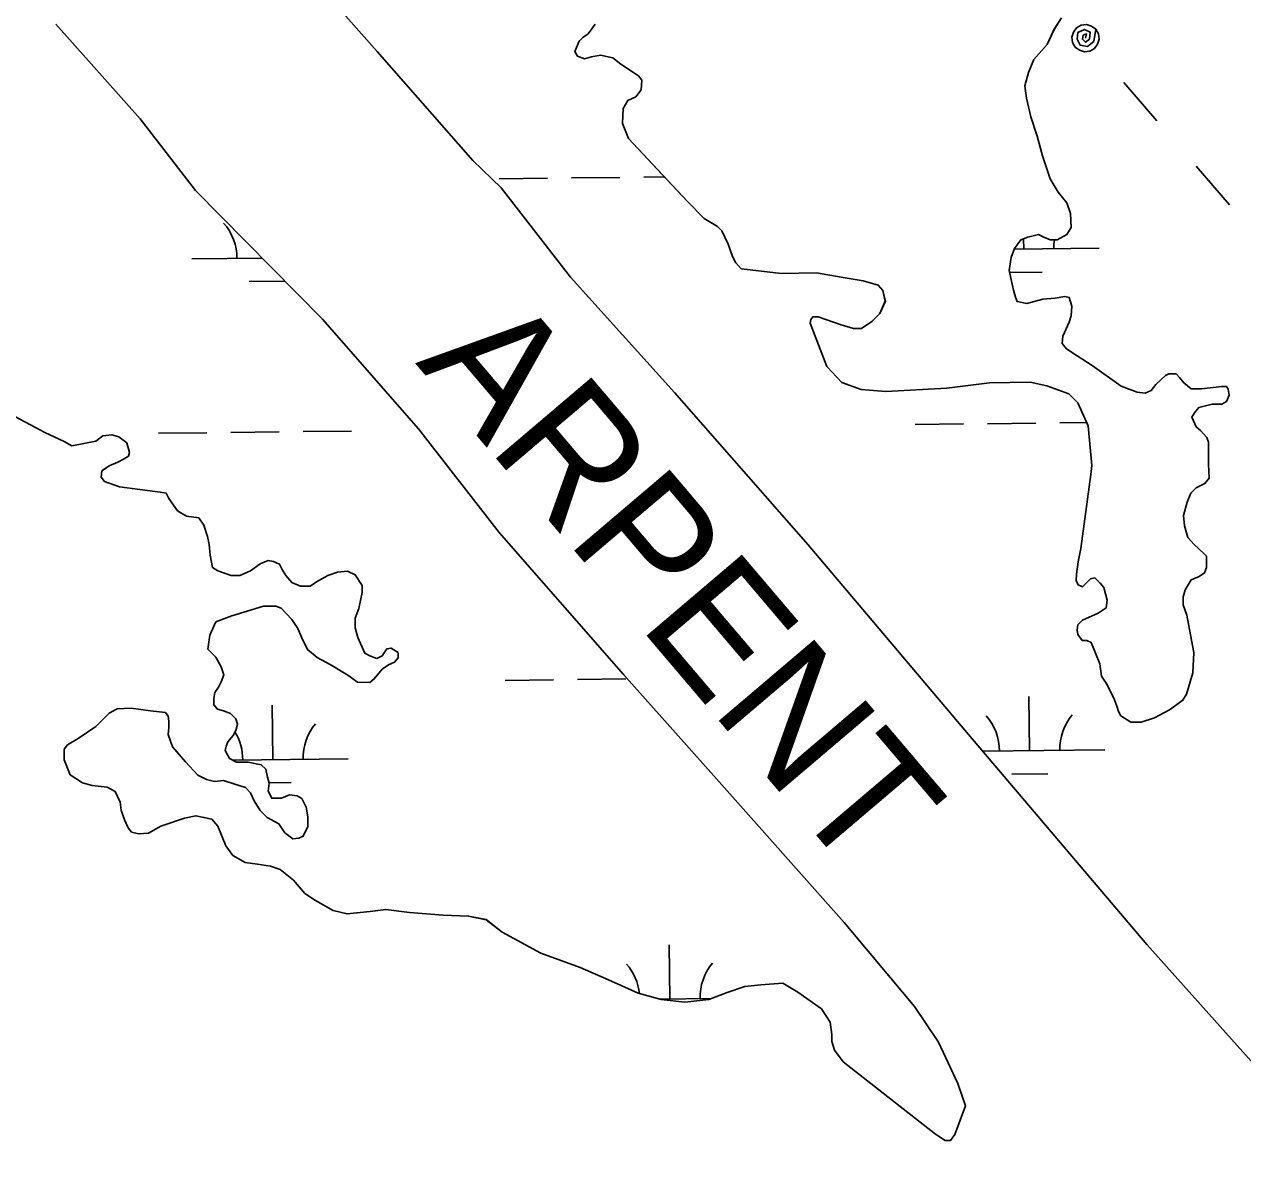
# Model space of a CAD drawing. Extents: x 3684037 to 3722149, y 433263 to 459021.
# Drawn here: x 3714882 to 3715690, y 453131 to 453892 of the extents above; entities that cross this region are included whole.
import ezdxf

# ---------------------------------------------------------------- set-up
doc = ezdxf.new("R2010")
doc.units = 0
for name, color, linetype in [('V-RIVR-IDEN', 7, 'Continuous'), ('V-TOPO-SHOR', 7, 'Continuous'), ('V-UTIL-LINE', 7, 'Continuous'), ('V-WETL-SWMP', 7, 'Continuous')]:
    doc.layers.add(name, color=color, linetype=linetype)

msp = doc.modelspace()

# ---------------------------------------------------------------- linework, layer by layer
at = {"layer": 'V-TOPO-SHOR'}
for points in [[(3715017.31, 453986.03), (3715115.96, 453874.39), (3715179.58, 453802.11), (3715198.27, 453783.89), (3715212.85, 453765.09), (3715244.36, 453724.56), (3715313.24, 453648.17), (3715401.97, 453547.1), (3715508.19, 453421.37), (3715626.66, 453282.13), (3715763.26, 453129.35), (3715894.55, 452966.62), (3716030.49, 452792.75), (3716081.26, 452729.31), (3716088.27, 452724.01), (3716102.89, 452714), (3716119.82, 452697.54), (3716129.74, 452685.21), (3716139.66, 452671.11), (3716153.07, 452652.91), (3716157.72, 452642.93), (3716162.96, 452632.37), (3716172.3, 452622.38), (3716203.88, 452604.11)], [(3715662.92, 453650.53), (3715655.88, 453650.56), (3715651.2, 453654.68), (3715648.28, 453658.21), (3715645.94, 453660.56), (3715641.25, 453660.58), (3715638.89, 453659.41), (3715632.42, 453653.57), (3715629.48, 453649.47), (3715625.37, 453647.73), (3715620.09, 453648.33), (3715609.54, 453652.47), (3715590.23, 453666.02), (3715580.28, 453672.51), (3715573.25, 453677.23), (3715570.33, 453680.76), (3715570.94, 453685.45), (3715575.07, 453694.82), (3715576.26, 453698.92), (3715576.87, 453705.37), (3715575.12, 453711.24), (3715572.2, 453711.84), (3715565.74, 453710.69), (3715557.52, 453710.13), (3715546.96, 453707.23), (3715540.51, 453708.42), (3715539.35, 453711.36), (3715538.19, 453716.06), (3715535.3, 453728.97), (3715536.5, 453737.77), (3715538.86, 453743.62), (3715542.99, 453749.48), (3715547.69, 453751.22), (3715554.73, 453752.96), (3715558.25, 453751.19), (3715562.35, 453749.41), (3715567.04, 453749.4), (3715573.5, 453752.9), (3715576.45, 453757.58), (3715575.9, 453766.97), (3715573.57, 453774.01), (3715567.73, 453781.07), (3715562.48, 453789.89), (3715557.25, 453805.16), (3715553.77, 453818.07), (3715549.71, 453830.99), (3715546.82, 453843.32), (3715545.67, 453851.54), (3715548.05, 453860.33), (3715551.59, 453869.11), (3715560.43, 453879.06), (3715565.15, 453889.02), (3715569.87, 453896.62)], [(3714902.87, 453892.54), (3714958.91, 453829.67), (3714995.66, 453782.09), (3715079.75, 453696.86), (3715143.37, 453624), (3715197.05, 453555.28), (3715279.35, 453461.26), (3715341.23, 453391.92), (3715425.87, 453296.73), (3715472.56, 453240.92), (3715488.3, 453217.43), (3715501.1, 453189.85), (3715506.32, 453175.19)], [(3715260.72, 453892.36), (3715256, 453885.92), (3715252.48, 453883.59), (3715250.12, 453881.25), (3715247.17, 453874.22), (3715248.92, 453871.28), (3715253.6, 453869.51), (3715258.3, 453870.67), (3715264.17, 453871.82), (3715272.38, 453870.03), (3715277.64, 453865.91), (3715289.35, 453858.25), (3715291.69, 453855.3), (3715291.08, 453848.85), (3715287.54, 453844.17), (3715282.25, 453841.84), (3715279.31, 453836.57), (3715278.69, 453826.6), (3715282.76, 453816.62), (3715301.47, 453796.61), (3715321.93, 453774.84), (3715333.03, 453763.66), (3715341.81, 453758.35), (3715344.74, 453755.41), (3715348.81, 453746.6), (3715351.72, 453738.37), (3715354.05, 453734.26), (3715357.56, 453730.14), (3715363.42, 453729.54)], [(3715363.42, 453729.54), (3715383.95, 453727.12), (3715407.41, 453727.63), (3715423.83, 453724.64), (3715438.48, 453722.25), (3715448.45, 453719.29), (3715451.37, 453715.76), (3715453.11, 453708.71), (3715449.56, 453700.51), (3715444.26, 453695.25), (3715437.21, 453690.58), (3715431.93, 453690.6), (3715423.73, 453692.97), (3715408.49, 453698.3), (3715404.97, 453698.31), (3715403.79, 453696.55), (3715403.2, 453694.21), (3715414.25, 453665.43), (3715424.19, 453654.84), (3715437.07, 453650.1), (3715453.5, 453648.88), (3715493.98, 453651.09), (3715522.15, 453654.52), (3715549.13, 453655.01), (3715560.27, 453652.63), (3715574.92, 453647.3), (3715580.76, 453641.42), (3715587.75, 453626.14), (3715590.01, 453599.74), (3715589.4, 453593.88), (3715582.79, 453544.62), (3715581, 453535.83), (3715579.8, 453527.62), (3715579.79, 453523.52), (3715580.95, 453520.58), (3715583.88, 453519.4), (3715589.18, 453524.66), (3715592.11, 453525.23), (3715595.62, 453521.7), (3715597.96, 453518.76), (3715600.28, 453510.54), (3715599.67, 453505.27), (3715594.38, 453501.76), (3715583.81, 453497.1), (3715580.87, 453494.18), (3715580.27, 453490.66), (3715580.84, 453487.73), (3715583.76, 453483.61), (3715586.7, 453483.6), (3715589.62, 453482.42), (3715595.45, 453468.33), (3715596.59, 453460.11), (3715599.51, 453455.41), (3715604.76, 453445.42), (3715606.5, 453440.72), (3715607.66, 453436.61), (3715609.41, 453433.67), (3715615.85, 453429.54), (3715622.89, 453429.52), (3715631.7, 453432.42), (3715641.69, 453437.67), (3715650.51, 453444.09), (3715652.87, 453448.19), (3715657.02, 453462.26), (3715657.65, 453475.74), (3715654.77, 453491.01), (3715653.04, 453500.4), (3715650.71, 453507.44), (3715650.73, 453512.72), (3715651.92, 453517.41), (3715656.05, 453523.85), (3715661.33, 453526.18), (3715664.86, 453528.52), (3715666.05, 453532.03), (3715666.07, 453539.66), (3715664.32, 453541.42), (3715657.88, 453547.31), (3715653.79, 453552.02), (3715651.47, 453559.65), (3715650.91, 453566.69), (3715653.28, 453575.48), (3715655.65, 453581.34), (3715659.18, 453584.85), (3715665.06, 453587.76), (3715668, 453591.27), (3715667.45, 453600.66), (3715667.49, 453615.32), (3715666.33, 453618.26), (3715662.24, 453622.97), (3715659.31, 453625.32), (3715656.4, 453631.78), (3715658.17, 453634.71), (3715661.12, 453638.22), (3715669.92, 453640.54), (3715676.37, 453640.52), (3715679.31, 453642.27), (3715681.09, 453646.37), (3715680.51, 453650.48), (3715679.35, 453652.24), (3715676.41, 453652.25), (3715662.92, 453650.53)], [(3714875.74, 453632.21), (3714895.54, 453621.64), (3714908.35, 453615.77), (3714913.6, 453612.83), (3714929.51, 453615.99), (3714934.2, 453619.48), (3714940.04, 453620.05), (3714944.71, 453618.86), (3714949.95, 453614.76), (3714951.68, 453608.33), (3714951.09, 453605.99), (3714948.17, 453604.25), (3714944.07, 453601.93), (3714938.22, 453599.61), (3714935.88, 453597.86), (3714933.54, 453596.12), (3714932.94, 453592.03), (3714935.27, 453589.11), (3714945.18, 453585.57), (3714972.04, 453581.98), (3714976.13, 453581.38), (3714977.87, 453577.87), (3714983.68, 453569.67), (3714989.51, 453566.15), (3714997.68, 453564.95), (3715001.17, 453560.27), (3715003.48, 453552.67), (3715004.63, 453547.41), (3715005.19, 453540.4), (3715006.92, 453532.22), (3715010.42, 453529.87), (3715019.17, 453526.92), (3715025.01, 453526.9), (3715032.03, 453529.8), (3715038.47, 453534.45), (3715043.73, 453536.77), (3715047.23, 453536.17), (3715051.32, 453534.41), (3715053.06, 453530.9), (3715055.38, 453526.8), (3715059.45, 453522.11), (3715065.29, 453519.76), (3715071.71, 453519.74), (3715075.81, 453522.64), (3715083.42, 453526.71)], [(3715083.42, 453526.71), (3715089.85, 453529.02), (3715096.27, 453529.59), (3715101.52, 453527.23), (3715106.17, 453520.21), (3715106.16, 453515.54), (3715103.79, 453505.03), (3715101.43, 453498.61), (3715101.41, 453492.19), (3715103.14, 453485.76), (3715107.78, 453475.23), (3715111.28, 453473.47), (3715115.94, 453471.7), (3715119.45, 453473.44), (3715122.39, 453478.1), (3715125.31, 453478.67), (3715129.97, 453475.74), (3715129.96, 453472.24), (3715127.62, 453469.32), (3715123.52, 453467.58), (3715119.43, 453464.68), (3715114.15, 453458.27), (3715111.22, 453455.94), (3715103.04, 453455.97), (3715096.63, 453460.66), (3715084.97, 453467.71), (3715076.23, 453472.41), (3715069.82, 453477.69), (3715065.76, 453485.88), (3715063.44, 453491.73), (3715059.37, 453497.58), (3715052.39, 453505.2), (3715048.89, 453506.38), (3715040.71, 453506.41), (3715019.67, 453500.05), (3715009.14, 453495.99), (3715007.96, 453493.66), (3715005.02, 453487.25), (3715003.82, 453477.91), (3715009.06, 453472.63), (3715012.54, 453466.2), (3715014.28, 453460.94), (3715012.51, 453456.27), (3715010.75, 453452.77), (3715008.4, 453449.27), (3715007.8, 453445.19), (3715007.79, 453441.1), (3715010.12, 453438.17), (3715014.2, 453436.99), (3715018.87, 453435.22), (3715022.36, 453431.7), (3715023.52, 453428.2), (3715022.33, 453424.11), (3715020.57, 453420.61), (3715017.05, 453416.54), (3715015.88, 453413.62), (3715015.28, 453410.7), (3715018.18, 453405.43), (3715022.85, 453403.08), (3715030.44, 453403.06), (3715039.2, 453401.28), (3715042.11, 453398.35), (3715043.26, 453393.09), (3715044.42, 453388.99), (3715043.81, 453383.74), (3715046.13, 453379.06), (3715049.64, 453379.05), (3715052.56, 453379.04), (3715057.82, 453381.36), (3715063.08, 453380.76), (3715065.99, 453378.99), (3715068.89, 453373.14), (3715070.04, 453366.72), (3715070.02, 453360.29), (3715067.08, 453353.88), (3715064.15, 453352.72), (3715060.06, 453352.15), (3715054.82, 453356.25), (3715050.75, 453362.11), (3715043.17, 453366.22), (3715038.51, 453370.91), (3715034.45, 453377.35), (3715032.13, 453382.61), (3715028.63, 453386.13), (3715021.63, 453388.49), (3715014.05, 453390.85), (3715008.2, 453390.28), (3715002.95, 453391.47), (3714997.12, 453394.41), (3714988.97, 453403.19), (3714980.25, 453413.15), (3714977.35, 453421.34), (3714977.95, 453426.01), (3714977.96, 453430.1), (3714977.39, 453433.6), (3714975.65, 453435.95), (3714965.72, 453437.15), (3714952.88, 453438.94), (3714943.53, 453438.39), (3714938.27, 453435.48), (3714929.48, 453426.75)], [(3714929.48, 453426.75), (3714917.77, 453418.62), (3714910.74, 453414.55), (3714908.4, 453411.64), (3714908.38, 453404.63), (3714912.43, 453394.68), (3714920.59, 453389.4), (3714927.01, 453387.63), (3714936.94, 453386.43), (3714942.19, 453383.49), (3714945.66, 453376.47), (3714946.23, 453371.21), (3714948.55, 453364.78), (3714950.87, 453359.52), (3714953.19, 453356.59), (3714957.86, 453355.4), (3714964.29, 453355.97), (3714972.48, 453360.61), (3714988.27, 453365.82), (3714995.87, 453367.54), (3715001.12, 453366.36), (3715006.37, 453365.17), (3715010.45, 453360.49), (3715015.66, 453347.62), (3715020.31, 453341.18), (3715028.47, 453336.48), (3715036.65, 453335.29), (3715045.4, 453334.09), (3715051.82, 453331.73), (3715060.56, 453324.69), (3715068.12, 453315.91), (3715075.11, 453311.21), (3715086.78, 453304.75), (3715096.11, 453302.38), (3715111.31, 453304.09), (3715121.82, 453305.22), (3715137.58, 453303.42), (3715159.77, 453301.59), (3715176.71, 453300.95), (3715188.38, 453298.57), (3715198.87, 453290.36), (3715224.52, 453276.26), (3715250.77, 453266.83), (3715269.44, 453258.59), (3715289.27, 453249.76), (3715304.44, 453245.63), (3715320.21, 453243.82), (3715335.98, 453245.52), (3715348.26, 453250.16), (3715359.95, 453254.21), (3715370.47, 453255.34), (3715385.08, 453256.46), (3715394.99, 453250.59), (3715410.72, 453239.44), (3715416.53, 453230.66), (3715417.67, 453222.48), (3715417.66, 453217.8), (3715419.39, 453211.96), (3715425.21, 453204.35), (3715486.38, 453156.25), (3715492.79, 453152.14), (3715496.29, 453152.13), (3715499.23, 453156.21), (3715506.32, 453175.19)]]:
    msp.add_lwpolyline(points, dxfattribs=at)
at = {"layer": 'V-UTIL-LINE'}
for points in [[(3715585.88, 453883.17), (3715586.6, 453885.95), (3715584.42, 453885.14), (3715583.8, 453882.46), (3715585.95, 453880.47), (3715588.62, 453882.57), (3715589.08, 453887.23), (3715585.2, 453889.01), (3715580.81, 453886.92), (3715580.24, 453882.38), (3715582.36, 453878.44), (3715587.12, 453877.64), (3715591.49, 453880.98), (3715592.69, 453889.05), (3715589.92, 453891.21), (3715586.54, 453892.14), (3715583.05, 453891.71), (3715580, 453889.98), (3715577.84, 453887.21), (3715576.91, 453883.83), (3715577.34, 453880.34), (3715579.07, 453877.29), (3715581.84, 453875.13), (3715585.22, 453874.19), (3715588.71, 453874.62), (3715591.76, 453876.35), (3715593.92, 453879.12), (3715594.86, 453882.51), (3715594.43, 453885.99), (3715592.69, 453889.05)], [(3715611.19, 453853.85), (3715633.26, 453828.29)], [(3715659.22, 453798.22), (3715681.28, 453772.65)]]:
    msp.add_lwpolyline(points, dxfattribs=at)
at = {"layer": 'V-WETL-SWMP'}
for p, q in [((3715197.04, 453789.92), (3715229.04, 453790.29)), ((3715245.04, 453790.48), (3715277.03, 453790.85)), ((3715293.03, 453791.03), (3715306.6, 453791.19)), ((3715544.92, 453743.22), (3715544.84, 453750.16)), ((3715538.67, 453743.15), (3715594.92, 453743.8)), ((3714993.05, 453736.8), (3715039.81, 453737.34)), ((3715535.59, 453727.68), (3715557.1, 453727.93)), ((3715031.23, 453721.81), (3715054.86, 453722.09)), ((3714970.99, 453621.1), (3715002.99, 453621.47)), ((3715018.99, 453621.66), (3715050.98, 453622.03)), ((3715066.98, 453622.22), (3715098.98, 453622.59)), ((3715472.86, 453626.94), (3715504.86, 453627.31)), ((3715520.86, 453627.5), (3715552.86, 453627.87)), ((3715568.86, 453628.06), (3715586.78, 453628.27)), ((3715200.91, 453457.26), (3715232.91, 453457.64)), ((3715248.91, 453457.82), (3715280.9, 453458.2)), ((3715548.79, 453410.57), (3715548.37, 453446.56)), ((3715046.92, 453404.73), (3715046.5, 453440.72)), ((3715517.69, 453410.21), (3715598.79, 453411.15)), ((3715020.2, 453404.42), (3715096.92, 453405.31)), ((3715536.97, 453395), (3715560.97, 453395.28)), ((3715044.34, 453389.27), (3715059.1, 453389.44)), ((3715310.22, 453245.92), (3715309.8, 453281.92)), ((3715303.65, 453245.84), (3715337.88, 453246.24))]:
    msp.add_line(p, q, dxfattribs=at)
for points in [[(3716203.88, 452604.11), (3716172.3, 452622.38), (3716162.96, 452632.37), (3716157.72, 452642.93), (3716153.07, 452652.91), (3716139.65, 452671.11), (3716129.74, 452685.21), (3716119.82, 452697.54), (3716102.88, 452714), (3716088.27, 452724.01), (3716081.26, 452729.31), (3716030.49, 452792.75), (3715894.55, 452966.62), (3715763.26, 453129.35), (3715626.66, 453282.13), (3715508.19, 453421.37), (3715401.97, 453547.1), (3715313.24, 453648.17), (3715244.36, 453724.56), (3715212.85, 453765.09), (3715198.27, 453783.89), (3715179.58, 453802.11), (3715115.96, 453874.39), (3715017.31, 453986.03)], [(3715679.31, 453642.27), (3715681.09, 453646.37), (3715680.51, 453650.48), (3715679.35, 453652.24), (3715676.41, 453652.25), (3715662.92, 453650.53), (3715655.88, 453650.56), (3715651.2, 453654.68), (3715648.28, 453658.21), (3715645.94, 453660.56), (3715641.25, 453660.58), (3715638.9, 453659.41), (3715632.42, 453653.57), (3715629.48, 453649.47), (3715625.37, 453647.73), (3715620.09, 453648.33), (3715609.54, 453652.47), (3715590.23, 453666.03), (3715580.28, 453672.51), (3715573.25, 453677.23), (3715570.33, 453680.76), (3715570.94, 453685.45), (3715575.07, 453694.82), (3715576.26, 453698.92), (3715576.87, 453705.37), (3715575.13, 453711.24), (3715572.2, 453711.84), (3715565.74, 453710.69), (3715557.52, 453710.13), (3715546.96, 453707.23), (3715540.51, 453708.42), (3715539.34, 453711.36), (3715538.19, 453716.06), (3715535.3, 453728.97), (3715536.5, 453737.77), (3715538.86, 453743.62), (3715542.99, 453749.48), (3715547.69, 453751.22), (3715554.73, 453752.96), (3715558.25, 453751.19), (3715562.35, 453749.41), (3715567.04, 453749.4), (3715573.5, 453752.9), (3715576.45, 453757.58), (3715575.9, 453766.97), (3715573.57, 453774.01), (3715567.73, 453781.07), (3715562.48, 453789.89), (3715557.25, 453805.16), (3715553.77, 453818.07), (3715549.71, 453830.99), (3715546.82, 453843.32), (3715545.67, 453851.54), (3715548.05, 453860.33), (3715551.59, 453869.11), (3715560.43, 453879.06), (3715565.15, 453889.01), (3715569.87, 453896.62)], [(3715068.12, 453315.91), (3715075.12, 453311.21), (3715086.77, 453304.75), (3715096.11, 453302.38), (3715111.3, 453304.09), (3715121.82, 453305.22), (3715137.58, 453303.42), (3715159.77, 453301.59), (3715176.71, 453300.95), (3715188.38, 453298.58), (3715198.87, 453290.36), (3715224.52, 453276.26), (3715250.77, 453266.83), (3715269.44, 453258.59), (3715289.27, 453249.77), (3715304.44, 453245.63), (3715320.2, 453243.82), (3715335.98, 453245.52), (3715348.26, 453250.16), (3715359.96, 453254.21), (3715370.47, 453255.34), (3715385.08, 453256.46), (3715394.99, 453250.59), (3715410.72, 453239.44), (3715416.53, 453230.66), (3715417.67, 453222.48), (3715417.66, 453217.8), (3715419.39, 453211.96), (3715425.21, 453204.35), (3715486.38, 453156.25), (3715492.79, 453152.14), (3715496.29, 453152.13), (3715499.23, 453156.21), (3715506.32, 453175.19), (3715501.1, 453189.85), (3715488.3, 453217.43), (3715472.56, 453240.92), (3715425.87, 453296.73), (3715341.23, 453391.92), (3715279.35, 453461.26), (3715197.05, 453555.28), (3715143.37, 453624), (3715079.75, 453696.86), (3714995.66, 453782.09), (3714958.91, 453829.67), (3714902.87, 453892.54)], [(3715260.72, 453892.36), (3715256, 453885.92), (3715252.48, 453883.59), (3715250.12, 453881.25), (3715247.17, 453874.22), (3715248.92, 453871.28), (3715253.6, 453869.51), (3715258.3, 453870.67), (3715264.17, 453871.82), (3715272.38, 453870.03), (3715277.64, 453865.91), (3715289.35, 453858.24), (3715291.69, 453855.3), (3715291.08, 453848.85), (3715287.54, 453844.17), (3715282.26, 453841.84), (3715279.31, 453836.57), (3715278.69, 453826.6), (3715282.76, 453816.62), (3715321.93, 453774.84), (3715333.03, 453763.66), (3715341.81, 453758.35)], [(3715341.81, 453758.35), (3715344.74, 453755.41), (3715348.81, 453746.6), (3715351.72, 453738.37), (3715354.05, 453734.26), (3715357.56, 453730.14), (3715363.42, 453729.54), (3715383.95, 453727.12), (3715407.41, 453727.63), (3715423.83, 453724.65), (3715438.48, 453722.25), (3715448.45, 453719.29), (3715451.37, 453715.76), (3715453.1, 453708.71), (3715449.56, 453700.51), (3715444.26, 453695.25), (3715437.21, 453690.58), (3715431.93, 453690.6), (3715423.72, 453692.97), (3715408.49, 453698.3), (3715404.97, 453698.31), (3715403.79, 453696.55), (3715403.2, 453694.21), (3715414.25, 453665.43), (3715424.19, 453654.84), (3715437.07, 453650.1), (3715453.5, 453648.88), (3715493.98, 453651.09), (3715522.15, 453654.52), (3715549.13, 453655.01), (3715560.27, 453652.63), (3715574.92, 453647.3), (3715580.76, 453641.42), (3715587.75, 453626.14), (3715590.01, 453599.74), (3715589.41, 453593.88), (3715582.79, 453544.62), (3715581, 453535.83), (3715579.8, 453527.62), (3715579.79, 453523.52), (3715580.95, 453520.58), (3715583.88, 453519.4), (3715589.18, 453524.66), (3715592.11, 453525.23), (3715595.62, 453521.7), (3715597.96, 453518.76), (3715600.28, 453510.54), (3715599.67, 453505.27), (3715594.38, 453501.76), (3715583.81, 453497.1), (3715580.87, 453494.18), (3715580.27, 453490.67), (3715580.84, 453487.73), (3715583.76, 453483.61), (3715586.7, 453483.6), (3715589.62, 453482.42), (3715595.45, 453468.32), (3715596.59, 453460.11), (3715599.51, 453455.41), (3715604.75, 453445.42), (3715606.5, 453440.72), (3715607.66, 453436.61), (3715609.41, 453433.67), (3715615.85, 453429.54), (3715622.89, 453429.52), (3715631.7, 453432.42), (3715641.69, 453437.67), (3715650.51, 453444.09), (3715652.87, 453448.19), (3715657.02, 453462.26), (3715657.65, 453475.74), (3715653.04, 453500.4), (3715650.71, 453507.44), (3715650.73, 453512.72), (3715651.92, 453517.41), (3715656.05, 453523.85), (3715661.33, 453526.18), (3715664.86, 453528.52), (3715666.05, 453532.03), (3715666.07, 453539.66), (3715664.32, 453541.42), (3715657.88, 453547.31), (3715653.79, 453552.02), (3715651.47, 453559.65), (3715650.91, 453566.69), (3715653.28, 453575.48), (3715655.65, 453581.34), (3715659.18, 453584.85), (3715665.06, 453587.76), (3715668, 453591.27), (3715667.45, 453600.66), (3715667.49, 453615.32), (3715666.33, 453618.26), (3715662.24, 453622.97), (3715659.31, 453625.32), (3715656.4, 453631.78), (3715658.17, 453634.71), (3715661.12, 453638.22), (3715669.92, 453640.54), (3715676.38, 453640.52), (3715679.31, 453642.27)], [(3714875.74, 453632.21), (3714895.54, 453621.65), (3714908.35, 453615.77), (3714913.59, 453612.83), (3714929.51, 453615.99), (3714934.2, 453619.48), (3714940.04, 453620.05), (3714944.71, 453618.86), (3714949.95, 453614.76), (3714951.68, 453608.33), (3714951.09, 453605.99), (3714948.17, 453604.25), (3714944.07, 453601.93), (3714938.22, 453599.61), (3714933.54, 453596.12), (3714932.94, 453592.03), (3714935.27, 453589.11), (3714945.18, 453585.57), (3714972.04, 453581.98), (3714976.13, 453581.38), (3714977.87, 453577.87), (3714983.68, 453569.67), (3714989.51, 453566.15), (3714997.68, 453564.95), (3715001.17, 453560.27), (3715003.48, 453552.67), (3715004.63, 453547.41), (3715005.19, 453540.4), (3715006.92, 453532.22), (3715010.42, 453529.87), (3715019.17, 453526.92), (3715025.01, 453526.9), (3715032.03, 453529.8), (3715038.47, 453534.45), (3715043.73, 453536.77), (3715047.23, 453536.17), (3715051.32, 453534.41), (3715053.06, 453530.9), (3715055.38, 453526.8), (3715059.45, 453522.11), (3715065.29, 453519.76), (3715071.71, 453519.74), (3715075.81, 453522.64), (3715083.42, 453526.71), (3715089.85, 453529.02), (3715096.27, 453529.59), (3715101.52, 453527.23), (3715106.17, 453520.21), (3715106.16, 453515.54), (3715103.79, 453505.03), (3715101.43, 453498.61), (3715101.41, 453492.19), (3715103.14, 453485.76), (3715107.78, 453475.23), (3715111.27, 453473.47), (3715115.94, 453471.7), (3715119.45, 453473.44), (3715122.39, 453478.1), (3715125.31, 453478.68), (3715129.97, 453475.74), (3715129.96, 453472.24), (3715127.62, 453469.32), (3715123.52, 453467.58), (3715119.42, 453464.68), (3715114.15, 453458.27), (3715111.22, 453455.94), (3715103.04, 453455.97), (3715096.63, 453460.66), (3715084.97, 453467.71), (3715076.23, 453472.41), (3715069.82, 453477.69), (3715065.76, 453485.88)], [(3715065.76, 453485.88), (3715063.44, 453491.73), (3715059.37, 453497.58), (3715052.39, 453505.2), (3715048.89, 453506.38), (3715040.71, 453506.41), (3715019.66, 453500.05), (3715009.14, 453496), (3715007.96, 453493.66), (3715005.02, 453487.25), (3715003.82, 453477.91), (3715009.06, 453472.63), (3715012.54, 453466.2), (3715014.28, 453460.93), (3715012.51, 453456.27), (3715010.75, 453452.77), (3715008.4, 453449.27), (3715007.8, 453445.19), (3715007.79, 453441.1), (3715010.12, 453438.17), (3715014.2, 453436.99), (3715018.87, 453435.22), (3715022.36, 453431.71), (3715023.52, 453428.2), (3715022.33, 453424.11), (3715020.57, 453420.61), (3715017.05, 453416.54), (3715015.88, 453413.62), (3715015.28, 453410.7), (3715018.18, 453405.43), (3715022.85, 453403.08), (3715030.44, 453403.06), (3715039.2, 453401.28), (3715042.11, 453398.35), (3715043.26, 453393.09), (3715044.41, 453388.99), (3715043.81, 453383.74), (3715046.13, 453379.06), (3715052.56, 453379.04), (3715057.82, 453381.36), (3715063.08, 453380.76), (3715065.99, 453378.99), (3715068.89, 453373.14), (3715070.04, 453366.72), (3715070.02, 453360.29), (3715067.08, 453353.88), (3715064.15, 453352.72), (3715060.06, 453352.15), (3715054.82, 453356.25), (3715050.75, 453362.11), (3715043.17, 453366.22), (3715038.51, 453370.91), (3715034.45, 453377.35), (3715032.13, 453382.61), (3715028.63, 453386.13), (3715021.63, 453388.49), (3715014.05, 453390.85), (3715008.21, 453390.28), (3715002.95, 453391.47), (3714997.12, 453394.41), (3714988.97, 453403.2), (3714980.25, 453413.15), (3714977.35, 453421.34), (3714977.95, 453426.01), (3714977.96, 453430.1), (3714977.39, 453433.6), (3714975.65, 453435.95), (3714965.72, 453437.15), (3714952.88, 453438.94), (3714943.53, 453438.39), (3714938.27, 453435.48), (3714929.48, 453426.75), (3714917.77, 453418.61), (3714910.75, 453414.55), (3714908.4, 453411.64), (3714908.38, 453404.63), (3714912.43, 453394.68), (3714920.59, 453389.4), (3714927.01, 453387.63), (3714936.94, 453386.43), (3714942.18, 453383.49), (3714945.67, 453376.47), (3714946.23, 453371.21), (3714948.55, 453364.78), (3714950.87, 453359.52), (3714953.19, 453356.59), (3714957.86, 453355.4), (3714964.29, 453355.97), (3714972.48, 453360.61), (3714988.27, 453365.82), (3714995.87, 453367.54), (3715006.37, 453365.17), (3715010.45, 453360.49), (3715015.66, 453347.62), (3715020.31, 453341.18), (3715028.47, 453336.48), (3715036.65, 453335.29), (3715045.4, 453334.09), (3715051.82, 453331.73), (3715060.56, 453324.7), (3715068.12, 453315.91)]]:
    msp.add_lwpolyline(points, dxfattribs=at)
for centre, start, end in [((3714987.8, 453737.21), 359.89487, 41.43853), ((3715600.16, 453744.34), 171.7358, 181.43852), ((3715102.15, 453405.84), 139.89486, 181.43852), ((3715493.55, 453410.4), 359.89487, 41.43853), ((3715604.03, 453411.68), 139.89486, 181.43852), ((3714991.67, 453404.56), 359.89487, 31.44095), ((3715254.98, 453245.75), 6.20684, 41.43853), ((3715365.45, 453247.04), 139.89486, 181.43852)]:
    msp.add_arc(centre, 35.25, start, end, dxfattribs=at)

# ---------------------------------------------------------------- texts
at = {"layer": 'V-RIVR-IDEN'}
msp.add_text('ARPENT', height=83, rotation=310.35672, dxfattribs=at).set_placement((3715141.05, 453667.74))

doc.saveas('drawing.dxf')
